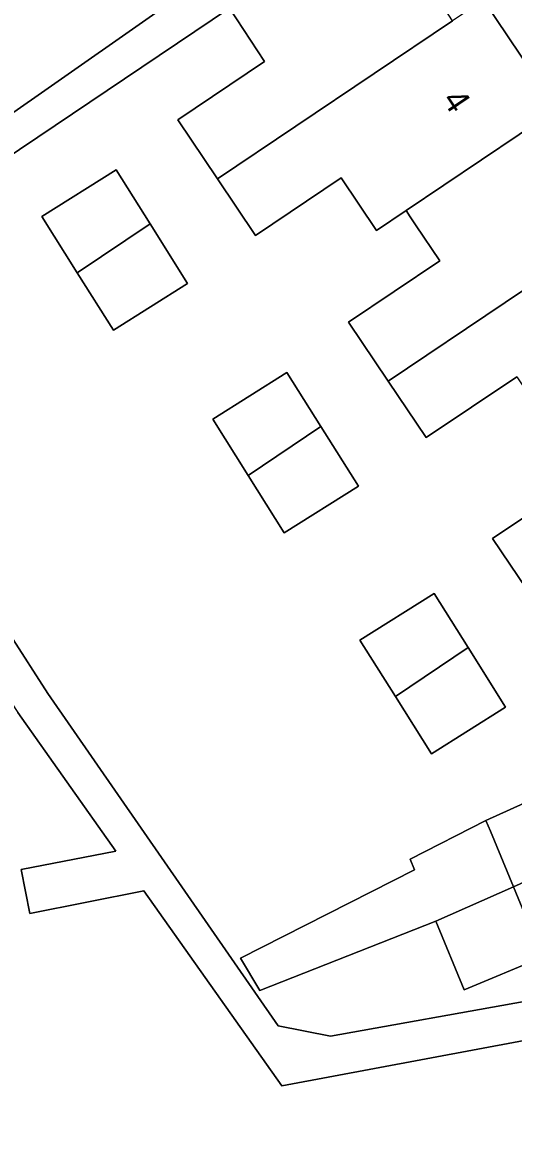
# Model space of a CAD drawing. Extents: x 158352 to 159489, y 383828 to 384603.
# Drawn here: x 158786.1 to 158806.02, y 384098.81 to 384144.54 of the extents above; entities that cross this region are included whole.
import ezdxf

# ---------------------------------------------------------------- set-up
doc = ezdxf.new("R2010")
doc.units = 0
for name, color, linetype in [('IMGEO_Erf', 7, 'Continuous'), ('IMGEO_Pand', 7, 'Continuous'), ('IMGEO_Pand_nummerreeks', 7, 'Continuous'), ('IMGEO_Voetpad_open', 7, 'Continuous')]:
    doc.layers.add(name, color=color, linetype=linetype)

msp = doc.modelspace()

# ---------------------------------------------------------------- linework, layer by layer
at = {"layer": 'IMGEO_Erf'}
for points in [[(158779.428, 384136.495), (158796.192, 384148.218)], [(158806.149, 384130.159), (158802.474, 384127.69), (158800.936, 384129.979), (158799.322, 384132.38), (158803.025, 384134.869), (158802.043, 384136.33), (158801.824, 384136.656), (158801.658, 384136.903), (158800.466, 384136.102), (158799.031, 384138.238), (158795.552, 384135.9), (158794.008, 384138.198), (158792.399, 384140.591), (158795.916, 384142.955), (158794.5, 384145.112), (158778.188, 384134.155)], [(158806.91, 384121.012), (158805.172, 384123.599), (158808.882, 384126.092)], [(158785.601, 384119.692), (158787.121, 384117.303), (158796.472, 384103.825), (158798.597, 384103.4), (158814.313, 384106.219)], [(158811.709, 384098.438), (158811.238, 384100.934), (158813.558, 384101.371), (158813.023, 384104.209), (158818.213, 384105.187), (158818.168, 384105.423), (158796.617, 384101.391), (158791.026, 384109.296), (158786.396, 384108.38), (158786.05, 384110.169), (158789.881, 384110.914), (158785.908, 384116.531)], [(158808.988, 384110.803), (158806.014, 384109.469), (158807.2, 384106.606), (158804.022, 384105.289), (158802.871, 384108.068), (158795.724, 384105.251), (158794.947, 384106.568), (158802.006, 384110.153), (158801.825, 384110.591), (158804.902, 384112.154), (158808.431, 384113.746)]]:
    msp.add_lwpolyline(points, dxfattribs=at)
for points in [[(158788.322, 384134.376), (158786.886, 384136.66), (158789.896, 384138.552), (158791.274, 384136.361), (158792.797, 384133.94), (158789.787, 384132.047)], [(158795.25, 384126.157), (158793.814, 384128.441), (158796.824, 384130.333), (158798.202, 384128.142), (158799.725, 384125.721), (158796.715, 384123.828)], [(158802.798, 384121.366), (158804.177, 384119.174), (158805.699, 384116.754), (158802.689, 384114.861), (158801.224, 384117.19), (158799.788, 384119.474)]]:
    msp.add_lwpolyline(points, close=True, dxfattribs=at)
at = {"layer": 'IMGEO_Pand'}
for points in [[(158803.548, 384144.61), (158803.398, 384144.834), (158802.647, 384145.952), (158800.502, 384149.144), (158796.352, 384146.356), (158794.5, 384145.112), (158795.916, 384142.955), (158792.399, 384140.591), (158794.008, 384138.198)], [(158807.779, 384141.016), (158804.799, 384145.451), (158803.548, 384144.61), (158794.008, 384138.198), (158795.552, 384135.9), (158799.031, 384138.238), (158800.466, 384136.102), (158801.658, 384136.903)], [(158810.432, 384136.362), (158807.516, 384140.701), (158807.843, 384140.921), (158807.779, 384141.016), (158801.658, 384136.903), (158801.824, 384136.656), (158802.043, 384136.33), (158803.025, 384134.869), (158799.322, 384132.38), (158800.936, 384129.979)], [(158788.322, 384134.376), (158791.274, 384136.361), (158789.896, 384138.552), (158786.886, 384136.66)], [(158788.322, 384134.376), (158789.787, 384132.047), (158792.797, 384133.94), (158791.274, 384136.361)], [(158807.658, 384127.914), (158813.48, 384131.827), (158810.432, 384136.362), (158800.936, 384129.979), (158802.474, 384127.69), (158806.149, 384130.159)], [(158807.658, 384127.914), (158808.882, 384126.092), (158805.172, 384123.599), (158806.91, 384121.012), (158816.442, 384127.42), (158813.48, 384131.827)], [(158798.202, 384128.142), (158796.824, 384130.333), (158793.814, 384128.441), (158795.25, 384126.157)], [(158798.202, 384128.142), (158795.25, 384126.157), (158796.715, 384123.828), (158799.725, 384125.721)], [(158819.596, 384123.403), (158813.512, 384119.313), (158816.297, 384115.235), (158808.431, 384113.746), (158804.902, 384112.154), (158805.083, 384111.716), (158806.014, 384109.469), (158808.988, 384110.803), (158820.403, 384112.964), (158819.705, 384116.652), (158822.767, 384118.683)], [(158804.177, 384119.174), (158802.798, 384121.366), (158799.788, 384119.474), (158801.224, 384117.19)], [(158804.177, 384119.174), (158801.224, 384117.19), (158802.689, 384114.861), (158805.699, 384116.754)], [(158805.083, 384111.716), (158804.902, 384112.154), (158801.825, 384110.591), (158802.006, 384110.153), (158794.947, 384106.568), (158795.724, 384105.251), (158802.871, 384108.068), (158806.014, 384109.469)], [(158802.871, 384108.068), (158804.022, 384105.289), (158807.2, 384106.606), (158806.014, 384109.469)]]:
    msp.add_lwpolyline(points, close=True, dxfattribs=at)
at = {"layer": 'IMGEO_Voetpad_open'}
for points in [[(158794.5, 384145.112), (158796.352, 384146.356), (158800.502, 384149.144), (158801.751, 384149.984), (158800.843, 384151.335), (158796.192, 384148.218), (158779.428, 384136.495), (158777.488, 384135.197), (158778.188, 384134.155)], [(158787.121, 384117.303), (158785.601, 384119.692), (158785.11, 384119.38), (158781.781, 384125.11), (158780.99, 384124.051), (158785.908, 384116.531), (158789.881, 384110.914), (158786.05, 384110.169), (158786.396, 384108.38), (158791.026, 384109.296), (158796.617, 384101.391), (158818.168, 384105.423), (158821.214, 384105.999), (158821.704, 384106.092), (158821.425, 384107.565), (158816.513, 384106.635), (158814.313, 384106.219), (158798.597, 384103.4), (158796.472, 384103.825)]]:
    msp.add_lwpolyline(points, close=True, dxfattribs=at)
msp.add_lwpolyline([(158804.799, 384145.451), (158807.779, 384141.016), (158807.843, 384140.921), (158807.516, 384140.701), (158810.432, 384136.362), (158813.48, 384131.827), (158816.442, 384127.42), (158819.219, 384123.287), (158819.532, 384123.498), (158819.596, 384123.403), (158822.767, 384118.683), (158819.705, 384116.652), (158820.403, 384112.964), (158821.425, 384107.565), (158821.704, 384106.092), (158825.528, 384085.899)], dxfattribs=at)

# ---------------------------------------------------------------- texts
at = {"layer": 'IMGEO_Pand_nummerreeks'}
msp.add_text('4', height=1, rotation=303.9017, dxfattribs=at).set_placement((158803.094, 384141.401))

doc.saveas('drawing.dxf')
